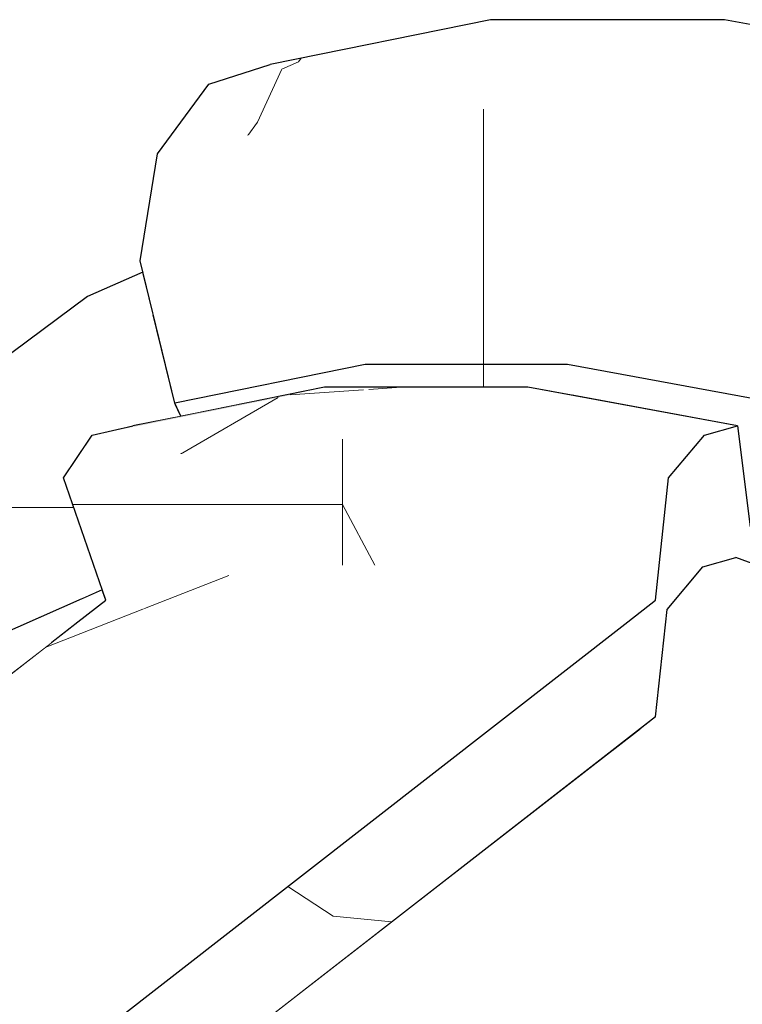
# Model space of a CAD drawing. Header units: millimetres. Extents: x -36478 to 31050, y -14815 to 11827.
# Tile 272 of 656: x -14969 to -14900, y 10473 to 10567. Entities that reach past the tile are written whole.
import ezdxf

# ---------------------------------------------------------------- set-up
doc = ezdxf.new("R2010")
doc.units = ezdxf.units.MM
doc.header["$MEASUREMENT"] = 0
doc.linetypes.add('Wipeout_Contour', pattern=[1000, 0, -1000])
doc.layers.add('Nové_Konstrukce - krov', color=7, linetype='Continuous')
doc.layers.add('Nové_Výplně - Povrchové', color=7, linetype='Continuous')

# ---------------------------------------------------------------- blocks, each defined once
blk = doc.blocks.new('výplň_280_1', base_point=(0, 0))
at = {"color": 254, "linetype": 'Wipeout_Contour', "lineweight": 0, "ltscale": 73220.750472}
blk.add_wipeout([(-14962.337, 10540.456), (-14977.432, 10529.233), (-14981.772, 10522.937), (-14966.927, 10533.975)], dxfattribs=at).dxf.layer = 'Nové_Výplně - Povrchové'
blk = doc.blocks.new('*X565')
at = {"layer": 'Nové_Výplně - Povrchové', "color": 21, "linetype": 'Continuous', "lineweight": 20, "true_color": 0xffaaaa}
for p, q in [((-14972.973, 10520.28), (-14974.704, 10516.321)), ((-14972.88, 10520.35), (-14972.88, 10506.832)), ((-14972.686, 10520.494), (-14966.216, 10520.494)), ((-14974.704, 10516.321), (-14976.825, 10512.29)), ((-14976.825, 10512.29), (-14979.01, 10508.781))]:
    blk.add_line(p, q, dxfattribs=at)
blk = doc.blocks.new('výplň_282_1', base_point=(0, 0))
at = {"color": 254, "linetype": 'Wipeout_Contour', "lineweight": 0, "ltscale": 91469.846137}
blk.add_wipeout([(-14967.657, 10524.232), (-14981.718, 10513.779), (-14976.497, 10504.142), (-14970.881, 10508.317), (-14962.88, 10511.843)], dxfattribs=at).dxf.layer = 'Nové_Výplně - Povrchové'
at = {"layer": 'Nové_Výplně - Povrchové', "color": 21, "linetype": 'Continuous', "lineweight": 20, "true_color": 0xffaaaa}
blk.add_blockref('*X565', (0, 0), dxfattribs=at)
blk = doc.blocks.new('výplň_283_1', base_point=(0, 0))
at = {"color": 254, "linetype": 'Wipeout_Contour', "lineweight": 0, "ltscale": 73210.350264}
blk.add_wipeout([(-14981.772, 10522.937), (-14981.718, 10513.779), (-14967.657, 10524.232), (-14966.927, 10533.975)], dxfattribs=at).dxf.layer = 'Nové_Výplně - Povrchové'
blk = doc.blocks.new('výplň_284_1', base_point=(0, 0))
at = {"color": 254, "linetype": 'Wipeout_Contour', "lineweight": 0, "ltscale": 146355.989106}
blk.add_wipeout([(-14966.927, 10533.975), (-14967.657, 10524.232), (-14962.436, 10526.533), (-14961.899, 10527.332), (-14959.256, 10527.934), (-14954.012, 10530.245), (-14954.078, 10530.383), (-14956.112, 10538.74)], dxfattribs=at).dxf.layer = 'Nové_Výplně - Povrchové'
blk = doc.blocks.new('*X571')
at = {"layer": 'Nové_Výplně - Povrchové', "color": 21, "linetype": 'Continuous', "lineweight": 20, "true_color": 0xffaaaa}
blk.add_line((-14966.216, 10520.494), (-14963.64, 10520.494), dxfattribs=at)
blk = doc.blocks.new('výplň_285_1', base_point=(0, 0))
at = {"color": 254, "linetype": 'Wipeout_Contour', "lineweight": 0, "ltscale": 91457.702481}
blk.add_wipeout([(-14962.436, 10526.533), (-14967.657, 10524.232), (-14962.88, 10511.843), (-14960.945, 10512.696), (-14964.61, 10523.299)], dxfattribs=at).dxf.layer = 'Nové_Výplně - Povrchové'
at = {"layer": 'Nové_Výplně - Povrchové', "color": 21, "linetype": 'Continuous', "lineweight": 20, "true_color": 0xffaaaa}
blk.add_blockref('*X571', (0, 0), dxfattribs=at)
blk = doc.blocks.new('výplň_286_1', base_point=(0, 0))
at = {"color": 254, "linetype": 'Wipeout_Contour', "lineweight": 0, "ltscale": 73162.192867}
blk.add_wipeout([(-14959.256, 10527.934), (-14958.027, 10528.214), (-14953.485, 10529.136), (-14954.012, 10530.245)], dxfattribs=at).dxf.layer = 'Nové_Výplně - Povrchové'
blk = doc.blocks.new('výplň_287_1', base_point=(0, 0))
at = {"color": 254, "linetype": 'Wipeout_Contour', "lineweight": 0, "ltscale": 73153.223281}
blk.add_wipeout([(-14937.525, 10547.851), (-14957.35, 10543.831), (-14954.078, 10530.383), (-14936.057, 10534.037)], dxfattribs=at).dxf.layer = 'Nové_Výplně - Povrchové'
blk = doc.blocks.new('výplň_288_1', base_point=(0, 0))
at = {"color": 254, "linetype": 'Wipeout_Contour', "lineweight": 0, "ltscale": 73200.463599}
blk.add_wipeout([(-14966.927, 10533.975), (-14956.112, 10538.74), (-14957.092, 10542.768), (-14962.337, 10540.456)], dxfattribs=at).dxf.layer = 'Nové_Výplně - Povrchové'
blk = doc.blocks.new('*X579')
at = {"layer": 'Nové_Výplně - Povrchové', "color": 21, "linetype": 'Continuous', "lineweight": 20, "true_color": 0xffaaaa}
for p, q in [((-14943.922, 10561.983), (-14942.363, 10562.673)), ((-14942.363, 10562.673), (-14942.096, 10563.04))]:
    blk.add_line(p, q, dxfattribs=at)
blk = doc.blocks.new('výplň_289_1', base_point=(0, 0))
at = {"color": 254, "linetype": 'Wipeout_Contour', "lineweight": 0, "ltscale": 73181.165563}
blk.add_wipeout([(-14945.027, 10562.445), (-14950.835, 10560.581), (-14929.693, 10564.869), (-14924.184, 10566.672)], dxfattribs=at).dxf.layer = 'Nové_Výplně - Povrchové'
at = {"layer": 'Nové_Výplně - Povrchové', "color": 21, "linetype": 'Continuous', "lineweight": 20, "true_color": 0xffaaaa}
blk.add_blockref('*X579', (0, 0), dxfattribs=at)
blk = doc.blocks.new('*X581')
at = {"layer": 'Nové_Výplně - Povrchové', "color": 21, "linetype": 'Continuous', "lineweight": 20, "true_color": 0xffaaaa}
for p, q in [((-14946.23, 10556.982), (-14943.922, 10561.983)), ((-14947.151, 10555.709), (-14946.23, 10556.982))]:
    blk.add_line(p, q, dxfattribs=at)
blk = doc.blocks.new('výplň_290_1', base_point=(0, 0))
at = {"color": 254, "linetype": 'Wipeout_Contour', "lineweight": 0, "ltscale": 73188.820809}
blk.add_wipeout([(-14955.713, 10553.972), (-14934.887, 10558.196), (-14929.693, 10564.869), (-14950.835, 10560.581)], dxfattribs=at).dxf.layer = 'Nové_Výplně - Povrchové'
at = {"layer": 'Nové_Výplně - Povrchové', "color": 21, "linetype": 'Continuous', "lineweight": 20, "true_color": 0xffaaaa}
blk.add_blockref('*X581', (0, 0), dxfattribs=at)
blk = doc.blocks.new('výplň_291_1', base_point=(0, 0))
at = {"color": 254, "linetype": 'Wipeout_Contour', "lineweight": 0, "ltscale": 73181.028313}
blk.add_wipeout([(-14957.35, 10543.831), (-14937.525, 10547.851), (-14934.887, 10558.196), (-14955.713, 10553.972)], dxfattribs=at).dxf.layer = 'Nové_Výplně - Povrchové'
blk = doc.blocks.new('výplň_292_1', base_point=(0, 0))
at = {"color": 254, "linetype": 'Wipeout_Contour', "lineweight": 0, "ltscale": 109487.166267}
blk.add_wipeout([(-14916.899, 10534.037), (-14916.454, 10531.114), (-14900.812, 10528.214), (-14899.889, 10520.934), (-14897.306, 10520.455), (-14897.185, 10530.383)], dxfattribs=at).dxf.layer = 'Nové_Výplně - Povrchové'
blk = doc.blocks.new('výplň_293_1', base_point=(0, 0))
at = {"color": 254, "linetype": 'Wipeout_Contour', "lineweight": 0, "ltscale": 91409.720053}
blk.add_wipeout([(-14936.057, 10534.037), (-14954.078, 10530.383), (-14953.485, 10529.136), (-14939.904, 10531.89), (-14935.388, 10531.89)], dxfattribs=at).dxf.layer = 'Nové_Výplně - Povrchové'
blk = doc.blocks.new('*X589')
at = {"layer": 'Nové_Výplně - Povrchové', "color": 21, "linetype": 'Continuous', "lineweight": 20, "true_color": 0xffaaaa}
blk.add_line((-14924.845, 10534.037), (-14924.845, 10531.89), dxfattribs=at)
blk = doc.blocks.new('výplň_294_1', base_point=(0, 0))
at = {"color": 254, "linetype": 'Wipeout_Contour', "lineweight": 0, "ltscale": 91336.697453}
blk.add_wipeout([(-14916.899, 10534.037), (-14936.057, 10534.037), (-14935.388, 10531.89), (-14920.637, 10531.89), (-14916.454, 10531.114)], dxfattribs=at).dxf.layer = 'Nové_Výplně - Povrchové'
at = {"layer": 'Nové_Výplně - Povrchové', "color": 21, "linetype": 'Continuous', "lineweight": 20, "true_color": 0xffaaaa}
blk.add_blockref('*X589', (0, 0), dxfattribs=at)
blk = doc.blocks.new('výplň_295_1', base_point=(0, 0))
at = {"color": 254, "linetype": 'Wipeout_Contour', "lineweight": 0, "ltscale": 73022.607574}
blk.add_wipeout([(-14916.899, 10534.037), (-14897.185, 10530.383), (-14894.762, 10543.831), (-14916.449, 10547.851)], dxfattribs=at).dxf.layer = 'Nové_Výplně - Povrchové'
blk = doc.blocks.new('*X595')
at = {"layer": 'Nové_Výplně - Povrchové', "color": 21, "linetype": 'Continuous', "lineweight": 20, "true_color": 0xffaaaa}
blk.add_line((-14924.845, 10547.851), (-14924.845, 10534.037), dxfattribs=at)
blk = doc.blocks.new('výplň_297_1', base_point=(0, 0))
at = {"color": 254, "linetype": 'Wipeout_Contour', "lineweight": 0, "ltscale": 73093.833851}
blk.add_wipeout([(-14937.525, 10547.851), (-14936.057, 10534.037), (-14916.899, 10534.037), (-14916.449, 10547.851)], dxfattribs=at).dxf.layer = 'Nové_Výplně - Povrchové'
at = {"layer": 'Nové_Výplně - Povrchové', "color": 21, "linetype": 'Continuous', "lineweight": 20, "true_color": 0xffaaaa}
blk.add_blockref('*X595', (0, 0), dxfattribs=at)
blk = doc.blocks.new('výplň_298_1', base_point=(0, 0))
at = {"color": 254, "linetype": 'Wipeout_Contour', "lineweight": 0, "ltscale": 73115.372954}
blk.add_wipeout([(-14929.693, 10564.869), (-14907.215, 10564.869), (-14902.024, 10566.672), (-14924.184, 10566.672)], dxfattribs=at).dxf.layer = 'Nové_Výplně - Povrchové'
blk = doc.blocks.new('výplň_299_1', base_point=(0, 0))
at = {"color": 254, "linetype": 'Wipeout_Contour', "lineweight": 0, "ltscale": 73036.56465}
blk.add_wipeout([(-14902.024, 10566.672), (-14907.215, 10564.869), (-14884.086, 10560.581), (-14879.223, 10562.445)], dxfattribs=at).dxf.layer = 'Nové_Výplně - Povrchové'
blk = doc.blocks.new('výplň_300_1', base_point=(0, 0))
at = {"color": 254, "linetype": 'Wipeout_Contour', "lineweight": 0, "ltscale": 73123.045275}
blk.add_wipeout([(-14907.215, 10564.869), (-14929.693, 10564.869), (-14934.887, 10558.196), (-14912.748, 10558.196)], dxfattribs=at).dxf.layer = 'Nové_Výplně - Povrchové'
blk = doc.blocks.new('*X603')
at = {"layer": 'Nové_Výplně - Povrchové', "color": 21, "linetype": 'Continuous', "lineweight": 20, "true_color": 0xffaaaa}
blk.add_line((-14924.845, 10558.196), (-14924.845, 10547.851), dxfattribs=at)
blk = doc.blocks.new('výplň_301_1', base_point=(0, 0))
at = {"color": 254, "linetype": 'Wipeout_Contour', "lineweight": 0, "ltscale": 73117.296919}
blk.add_wipeout([(-14937.525, 10547.851), (-14916.449, 10547.851), (-14912.748, 10558.196), (-14934.887, 10558.196)], dxfattribs=at).dxf.layer = 'Nové_Výplně - Povrchové'
at = {"layer": 'Nové_Výplně - Povrchové', "color": 21, "linetype": 'Continuous', "lineweight": 20, "true_color": 0xffaaaa}
blk.add_blockref('*X603', (0, 0), dxfattribs=at)
blk = doc.blocks.new('*X645')
at = {"layer": 'Nové_Výplně - Povrchové', "color": 21, "linetype": 'Continuous', "lineweight": 20, "true_color": 0xffaaaa}
blk.add_line((-14896.074, 10555.105), (-14887.442, 10556.809), dxfattribs=at)
blk = doc.blocks.new('výplň_322_1', base_point=(0, 0))
at = {"color": 254, "linetype": 'Wipeout_Contour', "lineweight": 0, "ltscale": 73044.24595}
blk.add_wipeout([(-14912.748, 10558.196), (-14889.966, 10553.972), (-14884.086, 10560.581), (-14907.215, 10564.869)], dxfattribs=at).dxf.layer = 'Nové_Výplně - Povrchové'
at = {"layer": 'Nové_Výplně - Povrchové', "color": 21, "linetype": 'Continuous', "lineweight": 20, "true_color": 0xffaaaa}
blk.add_blockref('*X645', (0, 0), dxfattribs=at)
blk = doc.blocks.new('výplň_323_1', base_point=(0, 0))
at = {"color": 254, "linetype": 'Wipeout_Contour', "lineweight": 0, "ltscale": 73040.945662}
blk.add_wipeout([(-14916.449, 10547.851), (-14894.762, 10543.831), (-14889.966, 10553.972), (-14912.748, 10558.196)], dxfattribs=at).dxf.layer = 'Nové_Výplně - Povrchové'
blk = doc.blocks.new('výplň_334_1', base_point=(0, 0))
at = {"color": 254, "linetype": 'Wipeout_Contour', "lineweight": 0, "ltscale": 109722.913545}
blk.add_wipeout([(-14970.881, 10508.317), (-14973.395, 10504.371), (-14965.645, 10507.787), (-14963.234, 10509.662), (-14960.604, 10511.708), (-14960.945, 10512.696)], dxfattribs=at).dxf.layer = 'Nové_Výplně - Povrchové'
blk = doc.blocks.new('výplň_335_1', base_point=(0, 0))
at = {"color": 254, "linetype": 'Wipeout_Contour', "lineweight": 0, "ltscale": 54865.036148}
blk.add_wipeout([(-14965.645, 10507.787), (-14973.395, 10504.371), (-14972.449, 10502.494)], dxfattribs=at).dxf.layer = 'Nové_Výplně - Povrchové'
blk = doc.blocks.new('*X673')
at = {"layer": 'Nové_Výplně - Povrchové', "linetype": 'Continuous', "lineweight": 20, "true_color": 0xffaaaa}
blk.add_hatch(color=21, dxfattribs=at).paths.add_polyline_path([(-14939.904, 10531.89), (-14958.027, 10528.214), (-14961.899, 10527.332), (-14943.536, 10531.056)])
blk = doc.blocks.new('výplň_336_1', base_point=(0, 0))
at = {"color": 254, "linetype": 'Wipeout_Contour', "lineweight": 0, "ltscale": 73146.517151}
blk.add_wipeout([(-14939.904, 10531.89), (-14958.027, 10528.214), (-14961.899, 10527.332), (-14943.536, 10531.056)], dxfattribs=at).dxf.layer = 'Nové_Výplně - Povrchové'
at = {"layer": 'Nové_Výplně - Povrchové', "color": 21, "linetype": 'Continuous', "lineweight": 20, "true_color": 0xffaaaa}
blk.add_blockref('*X673', (0, 0), dxfattribs=at)
blk = doc.blocks.new('výplň_337_1', base_point=(0, 0))
at = {"color": 254, "linetype": 'Wipeout_Contour', "lineweight": 0, "ltscale": 72943.210614}
blk.add_wipeout([(-14912.688, 10497.465), (-14911.336, 10497.214), (-14908.706, 10499.26), (-14910.058, 10499.51)], dxfattribs=at).dxf.layer = 'Nové_Výplně - Povrchové'
blk = doc.blocks.new('výplň_338_1', base_point=(0, 0))
at = {"color": 254, "linetype": 'Wipeout_Contour', "lineweight": 0, "ltscale": 54706.158476}
blk.add_wipeout([(-14910.058, 10499.51), (-14908.706, 10499.26), (-14908.555, 10500.68)], dxfattribs=at).dxf.layer = 'Nové_Výplně - Povrchové'
blk = doc.blocks.new('*X681')
at = {"layer": 'Nové_Výplně - Povrchové', "color": 21, "linetype": 'Continuous', "lineweight": 20, "true_color": 0xffaaaa}
for p, q in [((-14943.146, 10531.145), (-14936.203, 10531.638)), ((-14935.703, 10531.673), (-14932.645, 10531.89))]:
    blk.add_line(p, q, dxfattribs=at)
blk = doc.blocks.new('výplň_340_1', base_point=(0, 0))
at = {"color": 254, "linetype": 'Wipeout_Contour', "lineweight": 0, "ltscale": 73089.244307}
blk.add_wipeout([(-14920.637, 10531.89), (-14939.904, 10531.89), (-14943.536, 10531.056), (-14924.014, 10531.056)], dxfattribs=at).dxf.layer = 'Nové_Výplně - Povrchové'
at = {"layer": 'Nové_Výplně - Povrchové', "color": 21, "linetype": 'Continuous', "lineweight": 20, "true_color": 0xffaaaa}
blk.add_blockref('*X681', (0, 0), dxfattribs=at)
blk = doc.blocks.new('výplň_341_1', base_point=(0, 0))
at = {"color": 254, "linetype": 'Wipeout_Contour', "lineweight": 0, "ltscale": 73025.644264}
blk.add_wipeout([(-14924.014, 10531.056), (-14927.173, 10526.979), (-14907.322, 10523.299), (-14903.926, 10527.332)], dxfattribs=at).dxf.layer = 'Nové_Výplně - Povrchové'
blk = doc.blocks.new('výplň_342_1', base_point=(0, 0))
at = {"color": 254, "linetype": 'Wipeout_Contour', "lineweight": 0, "ltscale": 73020.679553}
blk.add_wipeout([(-14924.014, 10531.056), (-14903.926, 10527.332), (-14900.812, 10528.214), (-14920.637, 10531.89)], dxfattribs=at).dxf.layer = 'Nové_Výplně - Povrchové'
blk = doc.blocks.new('výplň_349_1', base_point=(0, 0))
at = {"color": 254, "linetype": 'Wipeout_Contour', "lineweight": 0, "ltscale": 109457.647813}
blk.add_wipeout([(-15020.167, 10394.387), (-15017.086, 10392.683), (-15015.006, 10391.141), (-15006.416, 10384.617), (-14880.061, 10482.893), (-14895.439, 10491.397)], dxfattribs=at).dxf.layer = 'Nové_Výplně - Povrchové'
blk = doc.blocks.new('výplň_351_1', base_point=(0, 0))
at = {"color": 254, "linetype": 'Wipeout_Contour', "lineweight": 0, "ltscale": 91103.142111}
blk.add_wipeout([(-15006.416, 10384.617), (-14997.138, 10377.569), (-14992.726, 10373.137), (-14865.668, 10471.96), (-14880.061, 10482.893)], dxfattribs=at).dxf.layer = 'Nové_Výplně - Povrchové'
blk = doc.blocks.new('*X707')
at = {"layer": 'Nové_Výplně - Povrchové', "color": 21, "linetype": 'Continuous', "lineweight": 20, "true_color": 0xffaaaa}
for p, q in [((-14943.375, 10484.624), (-14939.078, 10481.82)), ((-14939.078, 10481.82), (-14933.516, 10481.265)), ((-14968.378, 10465.177), (-14972.246, 10451.143)), ((-14999.664, 10440.844), (-15000.911, 10436.319)), ((-15001.048, 10435.819), (-15003.531, 10426.809))]:
    blk.add_line(p, q, dxfattribs=at)
blk = doc.blocks.new('výplň_353_1', base_point=(0, 0))
at = {"color": 254, "linetype": 'Wipeout_Contour', "lineweight": 0, "ltscale": 273746.615246}
blk.add_wipeout([(-15044.08, 10406.298), (-15037.064, 10403.731), (-15034.808, 10402.483), (-14908.555, 10500.68), (-14907.475, 10510.851), (-14904.079, 10514.884), (-14900.965, 10515.766), (-14897.38, 10514.455), (-14897.337, 10517.935), (-14896.814, 10520.838), (-14899.602, 10518.67), (-14900.812, 10528.214), (-14903.926, 10527.332), (-14907.322, 10523.299), (-14908.553, 10511.708)], dxfattribs=at).dxf.layer = 'Nové_Výplně - Povrchové'
at = {"layer": 'Nové_Výplně - Povrchové', "color": 21, "linetype": 'Continuous', "lineweight": 20, "true_color": 0xffaaaa}
blk.add_blockref('*X707', (0, 0), dxfattribs=at)
blk = doc.blocks.new('výplň_354_1', base_point=(0, 0))
at = {"color": 254, "linetype": 'Wipeout_Contour', "lineweight": 0, "ltscale": 73002.61821}
blk.add_wipeout([(-14911.336, 10497.214), (-15033.829, 10401.942), (-15020.167, 10394.387), (-14895.439, 10491.397)], dxfattribs=at).dxf.layer = 'Nové_Výplně - Povrchové'
blk = doc.blocks.new('výplň_361_1', base_point=(0, 0))
at = {"color": 254, "linetype": 'Wipeout_Contour', "lineweight": 0, "ltscale": 72908.017762}
blk.add_wipeout([(-14908.706, 10499.26), (-14911.336, 10497.214), (-14895.439, 10491.397), (-14892.809, 10493.442)], dxfattribs=at).dxf.layer = 'Nové_Výplně - Povrchové'
blk = doc.blocks.new('výplň_365_1', base_point=(0, 0))
at = {"color": 254, "linetype": 'Wipeout_Contour', "lineweight": 0, "ltscale": 72918.965056}
blk.add_wipeout([(-14900.965, 10515.766), (-14904.079, 10514.884), (-14886.134, 10508.317), (-14883.282, 10509.296)], dxfattribs=at).dxf.layer = 'Nové_Výplně - Povrchové'
blk = doc.blocks.new('výplň_368_1', base_point=(0, 0))
at = {"color": 254, "linetype": 'Wipeout_Contour', "lineweight": 0, "ltscale": 91150.389836}
blk.add_wipeout([(-14908.706, 10499.26), (-14892.809, 10493.442), (-14889.767, 10504.371), (-14907.475, 10510.851), (-14908.555, 10500.68)], dxfattribs=at).dxf.layer = 'Nové_Výplně - Povrchové'
blk = doc.blocks.new('výplň_369_1', base_point=(0, 0))
at = {"color": 254, "linetype": 'Wipeout_Contour', "lineweight": 0, "ltscale": 72923.878964}
blk.add_wipeout([(-14904.079, 10514.884), (-14907.475, 10510.851), (-14889.767, 10504.371), (-14886.134, 10508.317)], dxfattribs=at).dxf.layer = 'Nové_Výplně - Povrchové'
blk = doc.blocks.new('výplň_370_1', base_point=(0, 0))
at = {"color": 254, "linetype": 'Wipeout_Contour', "lineweight": 0, "ltscale": 73036.86373}
blk.add_wipeout([(-15034.808, 10402.483), (-15033.829, 10401.942), (-14911.336, 10497.214), (-14912.688, 10497.465)], dxfattribs=at).dxf.layer = 'Nové_Výplně - Povrchové'
blk = doc.blocks.new('*X743')
at = {"layer": 'Nové_Výplně - Povrchové', "color": 21, "linetype": 'Continuous', "lineweight": 20, "true_color": 0xffaaaa}
blk.add_line((-14953.516, 10525.549), (-14944.292, 10530.903), dxfattribs=at)
blk = doc.blocks.new('výplň_371_1', base_point=(0, 0))
at = {"color": 254, "linetype": 'Wipeout_Contour', "lineweight": 0, "ltscale": 73151.580808}
blk.add_wipeout([(-14961.899, 10527.332), (-14964.61, 10523.299), (-14946.464, 10526.979), (-14943.536, 10531.056)], dxfattribs=at).dxf.layer = 'Nové_Výplně - Povrchové'
at = {"layer": 'Nové_Výplně - Povrchové', "color": 21, "linetype": 'Continuous', "lineweight": 20, "true_color": 0xffaaaa}
blk.add_blockref('*X743', (0, 0), dxfattribs=at)
blk = doc.blocks.new('výplň_372_1', base_point=(0, 0))
at = {"color": 254, "linetype": 'Wipeout_Contour', "lineweight": 0, "ltscale": 73094.270237}
blk.add_wipeout([(-14943.536, 10531.056), (-14946.464, 10526.979), (-14927.173, 10526.979), (-14924.014, 10531.056)], dxfattribs=at).dxf.layer = 'Nové_Výplně - Povrchové'
blk = doc.blocks.new('výplň_373_1', base_point=(0, 0))
at = {"color": 254, "linetype": 'Wipeout_Contour', "lineweight": 0, "ltscale": 73002.227399}
blk.add_wipeout([(-14908.553, 10511.708), (-14926.589, 10515.051), (-14929.219, 10513.006), (-14911.183, 10509.662)], dxfattribs=at).dxf.layer = 'Nové_Výplně - Povrchové'
blk = doc.blocks.new('výplň_374_1', base_point=(0, 0))
at = {"color": 254, "linetype": 'Wipeout_Contour', "lineweight": 0, "ltscale": 73064.231817}
blk.add_wipeout([(-14926.589, 10515.051), (-14944.117, 10515.051), (-14946.747, 10513.006), (-14929.219, 10513.006)], dxfattribs=at).dxf.layer = 'Nové_Výplně - Povrchové'
blk = doc.blocks.new('*X751')
at = {"layer": 'Nové_Výplně - Povrchové', "color": 21, "linetype": 'Continuous', "lineweight": 20, "true_color": 0xffaaaa}
for p, q in [((-14963.741, 10520.784), (-14962.203, 10520.784)), ((-14962.203, 10520.784), (-14945.245, 10520.784))]:
    blk.add_line(p, q, dxfattribs=at)
blk = doc.blocks.new('výplň_375_1', base_point=(0, 0))
at = {"color": 254, "linetype": 'Wipeout_Contour', "lineweight": 0, "ltscale": 73132.859603}
blk.add_wipeout([(-14960.604, 10511.708), (-14944.117, 10515.051), (-14946.464, 10526.979), (-14964.61, 10523.299)], dxfattribs=at).dxf.layer = 'Nové_Výplně - Povrchové'
at = {"layer": 'Nové_Výplně - Povrchové', "color": 21, "linetype": 'Continuous', "lineweight": 20, "true_color": 0xffaaaa}
blk.add_blockref('*X751', (0, 0), dxfattribs=at)
blk = doc.blocks.new('*X753')
at = {"layer": 'Nové_Výplně - Povrchové', "color": 21, "linetype": 'Continuous', "lineweight": 20, "true_color": 0xffaaaa}
for p, q in [((-14938.185, 10526.979), (-14938.185, 10515.051)), ((-14945.245, 10520.784), (-14938.185, 10520.784)), ((-14935.135, 10515.051), (-14938.185, 10520.784))]:
    blk.add_line(p, q, dxfattribs=at)
blk = doc.blocks.new('výplň_376_1', base_point=(0, 0))
at = {"color": 254, "linetype": 'Wipeout_Contour', "lineweight": 0, "ltscale": 73078.493156}
blk.add_wipeout([(-14944.117, 10515.051), (-14926.589, 10515.051), (-14927.173, 10526.979), (-14946.464, 10526.979)], dxfattribs=at).dxf.layer = 'Nové_Výplně - Povrchové'
at = {"layer": 'Nové_Výplně - Povrchové', "color": 21, "linetype": 'Continuous', "lineweight": 20, "true_color": 0xffaaaa}
blk.add_blockref('*X753', (0, 0), dxfattribs=at)
blk = doc.blocks.new('*X755')
at = {"layer": 'Nové_Výplně - Povrchové', "color": 21, "linetype": 'Continuous', "lineweight": 20, "true_color": 0xffaaaa}
blk.add_line((-14966.329, 10507.255), (-14956.931, 10510.94), dxfattribs=at)
blk = doc.blocks.new('výplň_377_1', base_point=(0, 0))
at = {"color": 254, "linetype": 'Wipeout_Contour', "lineweight": 0, "ltscale": 73201.009447}
blk.add_wipeout([(-14963.234, 10509.662), (-15070.603, 10426.153), (-15060.76, 10424.328), (-14946.747, 10513.006)], dxfattribs=at).dxf.layer = 'Nové_Výplně - Povrchové'
at = {"layer": 'Nové_Výplně - Povrchové', "color": 21, "linetype": 'Continuous', "lineweight": 20, "true_color": 0xffaaaa}
blk.add_blockref('*X755', (0, 0), dxfattribs=at)
blk = doc.blocks.new('*X757')
at = {"layer": 'Nové_Výplně - Povrchové', "color": 21, "linetype": 'Continuous', "lineweight": 20, "true_color": 0xffaaaa}
blk.add_line((-14956.931, 10510.94), (-14948.946, 10514.072), dxfattribs=at)
blk = doc.blocks.new('výplň_378_1', base_point=(0, 0))
at = {"color": 254, "linetype": 'Wipeout_Contour', "lineweight": 0, "ltscale": 73116.026327}
blk.add_wipeout([(-14944.117, 10515.051), (-14960.604, 10511.708), (-14963.234, 10509.662), (-14946.747, 10513.006)], dxfattribs=at).dxf.layer = 'Nové_Výplně - Povrchové'
at = {"layer": 'Nové_Výplně - Povrchové', "color": 21, "linetype": 'Continuous', "lineweight": 20, "true_color": 0xffaaaa}
blk.add_blockref('*X757', (0, 0), dxfattribs=at)
blk = doc.blocks.new('výplň_379_1', base_point=(0, 0))
at = {"color": 254, "linetype": 'Wipeout_Contour', "lineweight": 0, "ltscale": 109776.345684}
blk.add_wipeout([(-15060.76, 10424.328), (-15057.564, 10423.736), (-15053.678, 10421.367), (-15052.543, 10417.087), (-14929.219, 10513.006), (-14946.747, 10513.006)], dxfattribs=at).dxf.layer = 'Nové_Výplně - Povrchové'
blk = doc.blocks.new('výplň_380_1', base_point=(0, 0))
at = {"color": 254, "linetype": 'Wipeout_Contour', "lineweight": 0, "ltscale": 73013.270547}
blk.add_wipeout([(-14926.589, 10515.051), (-14908.553, 10511.708), (-14907.322, 10523.299), (-14927.173, 10526.979)], dxfattribs=at).dxf.layer = 'Nové_Výplně - Povrchové'
blk = doc.blocks.new('výplň_381_1', base_point=(0, 0))
at = {"color": 254, "linetype": 'Wipeout_Contour', "lineweight": 0, "ltscale": 109697.743552}
blk.add_wipeout([(-15052.543, 10417.087), (-15050.886, 10410.837), (-15049.653, 10408.337), (-15044.08, 10406.298), (-14911.183, 10509.662), (-14929.219, 10513.006)], dxfattribs=at).dxf.layer = 'Nové_Výplně - Povrchové'

msp = doc.modelspace()

# ---------------------------------------------------------------- block references
at = {"layer": 'Nové_Výplně - Povrchové', "color": 21, "linetype": 'Continuous', "lineweight": 20, "true_color": 0xffaaaa}
for name in ['výplň_289_1', 'výplň_280_1', 'výplň_292_1', 'výplň_337_1', 'výplň_349_1']:
    msp.add_blockref(name, (0, 0), dxfattribs=at)

# ---------------------------------------------------------------- next in the draw order: block references
for name in ['výplň_290_1', 'výplň_282_1', 'výplň_338_1', 'výplň_351_1']:
    msp.add_blockref(name, (0, 0), dxfattribs=at)

# ---------------------------------------------------------------- next in the draw order: linework, layer by layer
at = {"layer": 'Nové_Konstrukce - krov', "color": 1, "linetype": 'Continuous', "lineweight": 25}
msp.add_line((-14950.835, 10560.581), (-14945.027, 10562.445), dxfattribs=at)

# ---------------------------------------------------------------- next in the draw order: block references
at = {"layer": 'Nové_Výplně - Povrchové', "color": 21, "linetype": 'Continuous', "lineweight": 20, "true_color": 0xffaaaa}
for name in ['výplň_298_1', 'výplň_283_1']:
    msp.add_blockref(name, (0, 0), dxfattribs=at)

# ---------------------------------------------------------------- next in the draw order: block references
for name in ['výplň_299_1', 'výplň_284_1']:
    msp.add_blockref(name, (0, 0), dxfattribs=at)

# ---------------------------------------------------------------- next in the draw order: linework, layer by layer
at = {"layer": 'Nové_Konstrukce - krov', "color": 1, "linetype": 'Continuous', "lineweight": 25}
msp.add_line((-14902.024, 10566.672), (-14924.184, 10566.672), dxfattribs=at)

# ---------------------------------------------------------------- next in the draw order: block references
at = {"layer": 'Nové_Výplně - Povrchové', "color": 21, "linetype": 'Continuous', "lineweight": 20, "true_color": 0xffaaaa}
for name in ['výplň_286_1', 'výplň_285_1']:
    msp.add_blockref(name, (0, 0), dxfattribs=at)

# ---------------------------------------------------------------- next in the draw order: block references
for name in ['výplň_287_1', 'výplň_334_1']:
    msp.add_blockref(name, (0, 0), dxfattribs=at)

# ---------------------------------------------------------------- next in the draw order: block references
for name in ['výplň_291_1', 'výplň_288_1', 'výplň_293_1', 'výplň_335_1']:
    msp.add_blockref(name, (0, 0), dxfattribs=at)

# ---------------------------------------------------------------- next in the draw order: linework, layer by layer
at = {"layer": 'Nové_Konstrukce - krov', "color": 1, "linetype": 'Continuous', "lineweight": 25}
for p, q in [((-14955.713, 10553.972), (-14950.835, 10560.581)), ((-14957.35, 10543.831), (-14955.713, 10553.972)), ((-14957.092, 10542.768), (-14962.337, 10540.456))]:
    msp.add_line(p, q, dxfattribs=at)

# ---------------------------------------------------------------- next in the draw order: block references
at = {"layer": 'Nové_Výplně - Povrchové', "color": 21, "linetype": 'Continuous', "lineweight": 20, "true_color": 0xffaaaa}
for name in ['výplň_300_1', 'výplň_294_1', 'výplň_336_1']:
    msp.add_blockref(name, (0, 0), dxfattribs=at)

# ---------------------------------------------------------------- next in the draw order: linework, layer by layer
at = {"layer": 'Nové_Konstrukce - krov', "color": 1, "linetype": 'Continuous', "lineweight": 25}
msp.add_line((-14924.184, 10566.672), (-14945.027, 10562.445), dxfattribs=at)

# ---------------------------------------------------------------- next in the draw order: block references
at = {"layer": 'Nové_Výplně - Povrchové', "color": 21, "linetype": 'Continuous', "lineweight": 20, "true_color": 0xffaaaa}
for name in ['výplň_295_1', 'výplň_340_1']:
    msp.add_blockref(name, (0, 0), dxfattribs=at)

# ---------------------------------------------------------------- next in the draw order: block references
for name in ['výplň_297_1', 'výplň_341_1']:
    msp.add_blockref(name, (0, 0), dxfattribs=at)

# ---------------------------------------------------------------- next in the draw order: linework, layer by layer
at = {"layer": 'Nové_Konstrukce - krov', "color": 1, "linetype": 'Continuous', "lineweight": 25}
msp.add_line((-14916.899, 10534.037), (-14936.057, 10534.037), dxfattribs=at)

# ---------------------------------------------------------------- next in the draw order: block references
at = {"layer": 'Nové_Výplně - Povrchové', "color": 21, "linetype": 'Continuous', "lineweight": 20, "true_color": 0xffaaaa}
for name in ['výplň_301_1', 'výplň_342_1']:
    msp.add_blockref(name, (0, 0), dxfattribs=at)

# ---------------------------------------------------------------- next in the draw order: linework, layer by layer
at = {"layer": 'Nové_Konstrukce - krov', "color": 1, "linetype": 'Continuous', "lineweight": 25}
for p, q in [((-14897.185, 10530.383), (-14916.899, 10534.037)), ((-14920.637, 10531.89), (-14939.904, 10531.89))]:
    msp.add_line(p, q, dxfattribs=at)

# ---------------------------------------------------------------- next in the draw order: block references
at = {"layer": 'Nové_Výplně - Povrchové', "color": 21, "linetype": 'Continuous', "lineweight": 20, "true_color": 0xffaaaa}
for name in ['výplň_322_1', 'výplň_353_1']:
    msp.add_blockref(name, (0, 0), dxfattribs=at)

# ---------------------------------------------------------------- next in the draw order: linework, layer by layer
at = {"layer": 'Nové_Konstrukce - krov', "color": 1, "linetype": 'Continuous', "lineweight": 25}
for p, q in [((-14879.223, 10562.445), (-14902.024, 10566.672)), ((-14900.812, 10528.214), (-14920.637, 10531.89)), ((-14903.926, 10527.332), (-14900.812, 10528.214)), ((-14900.812, 10528.214), (-14899.602, 10518.67))]:
    msp.add_line(p, q, dxfattribs=at)

# ---------------------------------------------------------------- next in the draw order: block references
at = {"layer": 'Nové_Výplně - Povrchové', "color": 21, "linetype": 'Continuous', "lineweight": 20, "true_color": 0xffaaaa}
for name in ['výplň_323_1', 'výplň_371_1', 'výplň_365_1', 'výplň_354_1']:
    msp.add_blockref(name, (0, 0), dxfattribs=at)

# ---------------------------------------------------------------- next in the draw order: linework, layer by layer
at = {"layer": 'Nové_Konstrukce - krov', "color": 1, "linetype": 'Continuous', "lineweight": 25}
for p, q in [((-14954.078, 10530.383), (-14957.35, 10543.831)), ((-14962.337, 10540.456), (-14977.432, 10529.233)), ((-14953.485, 10529.136), (-14954.078, 10530.383))]:
    msp.add_line(p, q, dxfattribs=at)

# ---------------------------------------------------------------- next in the draw order: block references
at = {"layer": 'Nové_Výplně - Povrchové', "color": 21, "linetype": 'Continuous', "lineweight": 20, "true_color": 0xffaaaa}
for name in ['výplň_372_1', 'výplň_361_1']:
    msp.add_blockref(name, (0, 0), dxfattribs=at)

# ---------------------------------------------------------------- next in the draw order: linework, layer by layer
at = {"layer": 'Nové_Konstrukce - krov', "color": 1, "linetype": 'Continuous', "lineweight": 25}
for p, q in [((-14936.057, 10534.037), (-14954.078, 10530.383)), ((-14939.904, 10531.89), (-14958.027, 10528.214))]:
    msp.add_line(p, q, dxfattribs=at)

# ---------------------------------------------------------------- next in the draw order: block references
at = {"layer": 'Nové_Výplně - Povrchové', "color": 21, "linetype": 'Continuous', "lineweight": 20, "true_color": 0xffaaaa}
for name in ['výplň_368_1', 'výplň_370_1']:
    msp.add_blockref(name, (0, 0), dxfattribs=at)

# ---------------------------------------------------------------- next in the draw order: block references
for name in ['výplň_373_1', 'výplň_369_1']:
    msp.add_blockref(name, (0, 0), dxfattribs=at)

# ---------------------------------------------------------------- next in the draw order: linework, layer by layer
at = {"layer": 'Nové_Konstrukce - krov', "color": 1, "linetype": 'Continuous', "lineweight": 25}
for p, q in [((-14904.079, 10514.884), (-14900.965, 10515.766)), ((-14883.282, 10509.296), (-14900.965, 10515.766)), ((-14908.555, 10500.68), (-14907.475, 10510.851))]:
    msp.add_line(p, q, dxfattribs=at)

# ---------------------------------------------------------------- next in the draw order: block references
at = {"layer": 'Nové_Výplně - Povrchové', "color": 21, "linetype": 'Continuous', "lineweight": 20, "true_color": 0xffaaaa}
msp.add_blockref('výplň_374_1', (0, 0), dxfattribs=at)

# ---------------------------------------------------------------- next in the draw order: block references
msp.add_blockref('výplň_375_1', (0, 0), dxfattribs=at)

# ---------------------------------------------------------------- next in the draw order: linework, layer by layer
at = {"layer": 'Nové_Konstrukce - krov', "color": 1, "linetype": 'Continuous', "lineweight": 25}
for p, q in [((-14961.899, 10527.332), (-14958.027, 10528.214)), ((-14964.61, 10523.299), (-14961.899, 10527.332))]:
    msp.add_line(p, q, dxfattribs=at)

# ---------------------------------------------------------------- next in the draw order: block references
at = {"layer": 'Nové_Výplně - Povrchové', "color": 21, "linetype": 'Continuous', "lineweight": 20, "true_color": 0xffaaaa}
for name in ['výplň_376_1', 'výplň_377_1']:
    msp.add_blockref(name, (0, 0), dxfattribs=at)

# ---------------------------------------------------------------- next in the draw order: block references
for name in ['výplň_380_1', 'výplň_378_1']:
    msp.add_blockref(name, (0, 0), dxfattribs=at)

# ---------------------------------------------------------------- next in the draw order: linework, layer by layer
at = {"layer": 'Nové_Konstrukce - krov', "color": 1, "linetype": 'Continuous', "lineweight": 25}
for p, q in [((-14907.322, 10523.299), (-14903.926, 10527.332)), ((-14908.553, 10511.708), (-14907.322, 10523.299)), ((-14907.475, 10510.851), (-14904.079, 10514.884))]:
    msp.add_line(p, q, dxfattribs=at)

# ---------------------------------------------------------------- next in the draw order: block references
at = {"layer": 'Nové_Výplně - Povrchové', "color": 21, "linetype": 'Continuous', "lineweight": 20, "true_color": 0xffaaaa}
msp.add_blockref('výplň_379_1', (0, 0), dxfattribs=at)

# ---------------------------------------------------------------- next in the draw order: block references
msp.add_blockref('výplň_381_1', (0, 0), dxfattribs=at)

# ---------------------------------------------------------------- next in the draw order: linework, layer by layer
at = {"layer": 'Nové_Konstrukce - krov', "color": 1, "linetype": 'Continuous', "lineweight": 25}
for p, q in [((-14960.604, 10511.708), (-14964.61, 10523.299)), ((-14960.945, 10512.696), (-14970.881, 10508.317)), ((-14963.234, 10509.662), (-14960.604, 10511.708)), ((-14911.183, 10509.662), (-14908.553, 10511.708)), ((-15070.603, 10426.153), (-14963.234, 10509.662)), ((-15044.08, 10406.298), (-14911.183, 10509.662)), ((-14908.555, 10500.68), (-15034.808, 10402.483))]:
    msp.add_line(p, q, dxfattribs=at)

doc.saveas('drawing.dxf')
